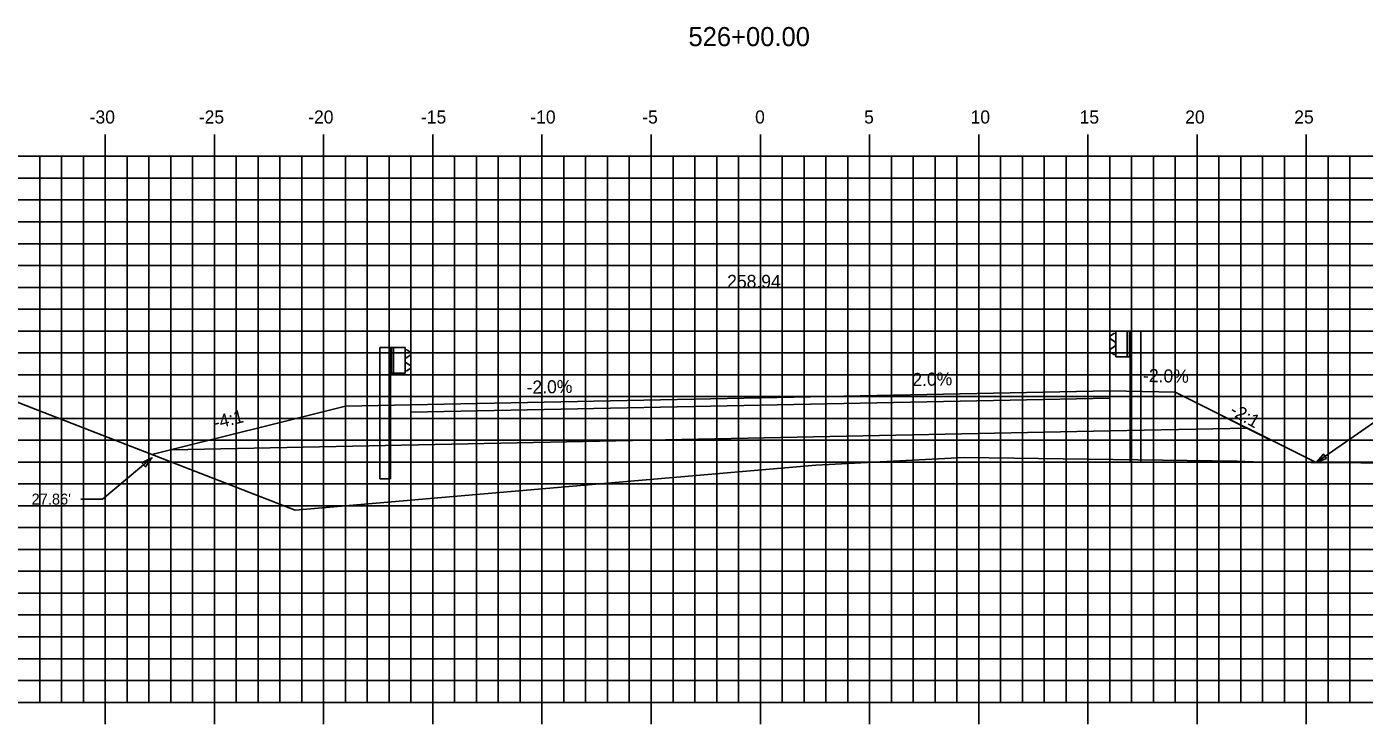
# Model space of a CAD drawing. Extents: x 1170543 to 1177585, y 609599 to 610623.
# Drawn here: x 1175545.2 to 1175606.5, y 609641.9 to 609673.8 of the extents above; entities that cross this region are included whole.
import ezdxf

# ---------------------------------------------------------------- set-up
doc = ezdxf.new("R2010")
doc.units = 0
for name, color, linetype in [('ANNOTATION', 7, 'Continuous'), ('D_Guardrail_Beam_Lt', 7, 'Continuous'), ('D_Guardrail_Beam_Rt', 7, 'Continuous'), ('D_Roadway_Centerline', 7, 'Continuous'), ('D_Roadway_Centerline_Text', 7, 'Continuous'), ('D_Roadway_Edge_Shoulder', 7, 'Continuous'), ('D_Roadway_Edge_TW', 7, 'Continuous'), ('D_Roadway_Pavement', 7, 'Continuous'), ('D_Roadway_SlopeLines', 7, 'Continuous'), ('D_Roadway_SubGrade', 7, 'Continuous'), ('H_V ANNOTATION', 7, 'Continuous'), ('MAJOR', 7, 'Continuous'), ('MINOR', 7, 'Continuous'), ('S_Roadway_Centerline', 7, 'Continuous'), ('SHADING', 7, 'Continuous')]:
    doc.layers.add(name, color=color, linetype=linetype)

msp = doc.modelspace()

# ---------------------------------------------------------------- linework, layer by layer
at = {"layer": 'ANNOTATION'}
for p, q in [((1175604.272, 609653.849), (1175609.374, 609657.391)), ((1175550.967, 609654.069), (1175548.71, 609652.179)), ((1175547.71, 609652.179), (1175548.71, 609652.179))]:
    msp.add_line(p, q, dxfattribs=at)
for points in [[(1175550.503, 609653.844), (1175550.967, 609654.069), (1175550.664, 609653.652)], [(1175604.754, 609654.031), (1175604.272, 609653.849), (1175604.611, 609654.237)]]:
    msp.add_lwpolyline(points, close=True, dxfattribs=at)
at = {"layer": 'D_Guardrail_Beam_Lt'}
for p, q in [((1175561.397, 609659.112), (1175561.397, 609653.112)), ((1175561.868, 609659.112), (1175561.397, 609659.112)), ((1175562.555, 609659.112), (1175561.868, 609659.112)), ((1175561.868, 609659.112), (1175561.868, 609657.945)), ((1175561.93, 609659.112), (1175561.93, 609657.945)), ((1175562.034, 609659.112), (1175562.034, 609657.945)), ((1175562.555, 609657.945), (1175562.555, 609659.112)), ((1175562.555, 609659.028), (1175562.629, 609659.014)), ((1175562.645, 609659.007), (1175562.789, 609658.907)), ((1175562.56, 609658.563), (1175562.56, 609658.493)), ((1175562.789, 609658.764), (1175562.593, 609658.628)), ((1175562.593, 609658.429), (1175562.789, 609658.293)), ((1175561.868, 609657.945), (1175562.555, 609657.945)), ((1175561.889, 609653.112), (1175561.889, 609657.945)), ((1175562.629, 609658.043), (1175562.555, 609658.028)), ((1175562.789, 609658.15), (1175562.645, 609658.05)), ((1175561.889, 609653.112), (1175561.397, 609653.112))]:
    msp.add_line(p, q, dxfattribs=at)
for centre, major_axis, start_param, end_param in [((1175562.621, 609658.973), (0.0417, 0), 0.959931, 1.376053), ((1175562.738, 609658.836), (0.0877, 0), 5.323254, 7.243116), ((1175562.639, 609658.563), (-0.0789, 0), 5.323254, 6.283185), ((1175562.639, 609658.493), (-0.0789, 0), 6.283185, 7.243116), ((1175562.738, 609658.221), (0.0877, 0), 5.323254, 7.243116), ((1175562.621, 609658.084), (0.0417, 0), 4.907132, 5.323254)]:
    msp.add_ellipse(centre, major_axis=major_axis, ratio=0.995501, start_param=start_param, end_param=end_param, dxfattribs=at)
at = {"layer": 'D_Guardrail_Beam_Rt'}
for p, q in [((1175595.007, 609659.76), (1175594.864, 609659.66)), ((1175594.864, 609659.517), (1175595.059, 609659.381)), ((1175595.097, 609659.781), (1175595.023, 609659.767)), ((1175595.097, 609659.865), (1175595.784, 609659.865)), ((1175595.097, 609658.698), (1175595.097, 609659.865)), ((1175595.618, 609659.865), (1175595.618, 609658.698)), ((1175595.722, 609659.865), (1175595.722, 609658.698)), ((1175595.784, 609659.865), (1175596.255, 609659.865)), ((1175595.784, 609659.865), (1175595.784, 609658.698)), ((1175596.255, 609659.865), (1175596.255, 609653.865)), ((1175595.059, 609659.182), (1175594.864, 609659.046)), ((1175594.864, 609658.903), (1175595.007, 609658.803)), ((1175595.093, 609659.316), (1175595.093, 609659.246)), ((1175595.023, 609658.796), (1175595.097, 609658.781)), ((1175595.784, 609658.698), (1175595.097, 609658.698)), ((1175595.764, 609653.865), (1175595.764, 609658.698)), ((1175595.764, 609653.865), (1175596.255, 609653.865))]:
    msp.add_line(p, q, dxfattribs=at)
for centre, major_axis, start_param, end_param in [((1175594.914, 609659.588), (-0.0877, 0), 5.323254, 7.243116), ((1175595.031, 609659.726), (-0.0417, 0), 4.907132, 5.323254), ((1175594.914, 609658.974), (-0.0877, 0), 5.323254, 7.243116), ((1175595.014, 609659.316), (0.0789, 0), 0, 0.959931), ((1175595.014, 609659.246), (0.0789, 0), 5.323254, 6.283185), ((1175595.031, 609658.837), (-0.0417, 0), 0.959931, 1.376053)]:
    msp.add_ellipse(centre, major_axis=major_axis, ratio=0.995501, start_param=start_param, end_param=end_param, dxfattribs=at)
at = {"layer": 'D_Roadway_Centerline'}
msp.add_lwpolyline([(1175550.967, 609654.217), (1175559.826, 609656.432), (1175562.826, 609656.492), (1175578.826, 609656.812), (1175594.826, 609657.132), (1175597.826, 609657.072), (1175602.082, 609654.944)], dxfattribs=at)
at = {"layer": 'D_Roadway_Edge_Shoulder'}
for points in [[(1175594.826, 609657.132), (1175594.826, 609656.798)], [(1175562.826, 609656.492), (1175562.826, 609656.158)]]:
    msp.add_lwpolyline(points, dxfattribs=at)
at = {"layer": 'D_Roadway_Edge_TW'}
msp.add_lwpolyline([(1175594.826, 609656.798), (1175594.826, 609657.132), (1175578.826, 609656.812), (1175562.826, 609656.492), (1175562.826, 609656.158), (1175578.826, 609656.478)], close=True, dxfattribs=at)
at = {"layer": 'D_Roadway_Pavement'}
msp.add_lwpolyline([(1175594.826, 609656.798), (1175594.826, 609656.798), (1175578.826, 609656.478), (1175562.826, 609656.158), (1175562.826, 609656.158), (1175578.826, 609656.478)], close=True, dxfattribs=at)
for points in [[(1175594.826, 609656.798), (1175594.826, 609656.798)], [(1175594.826, 609656.798), (1175594.826, 609656.798)], [(1175562.826, 609656.158), (1175562.826, 609656.158)], [(1175562.826, 609656.158), (1175562.826, 609656.158)]]:
    msp.add_lwpolyline(points, dxfattribs=at)
at = {"layer": 'D_Roadway_SlopeLines'}
for points in [[(1175597.826, 609657.072), (1175604.272, 609653.849)], [(1175559.826, 609656.432), (1175550.967, 609654.217)]]:
    msp.add_lwpolyline(points, dxfattribs=at)
at = {"layer": 'D_Roadway_SubGrade'}
for p, q in [((1175597.826, 609657.072), (1175594.826, 609657.132)), ((1175594.826, 609657.132), (1175594.826, 609655.298)), ((1175602.082, 609654.944), (1175597.826, 609657.072)), ((1175550.967, 609654.217), (1175559.826, 609656.432)), ((1175559.826, 609656.432), (1175562.826, 609656.492)), ((1175562.826, 609656.492), (1175562.826, 609654.658)), ((1175578.826, 609656.478), (1175562.826, 609656.158)), ((1175594.826, 609656.798), (1175578.826, 609656.478)), ((1175594.826, 609655.298), (1175594.826, 609656.798)), ((1175562.826, 609656.158), (1175562.826, 609654.658))]:
    msp.add_line(p, q, dxfattribs=at)
at = {"layer": 'MAJOR'}
for p, q in [((1175548.826, 609668.874), (1175548.826, 609667.872)), ((1175553.826, 609668.874), (1175553.826, 609667.872)), ((1175558.826, 609668.874), (1175558.826, 609667.872)), ((1175563.826, 609668.874), (1175563.826, 609667.872)), ((1175568.826, 609668.874), (1175568.826, 609667.872)), ((1175573.826, 609668.874), (1175573.826, 609667.872)), ((1175578.826, 609668.874), (1175578.826, 609667.872)), ((1175583.826, 609668.874), (1175583.826, 609667.872)), ((1175588.826, 609668.874), (1175588.826, 609667.872)), ((1175593.826, 609668.874), (1175593.826, 609667.872)), ((1175598.826, 609668.874), (1175598.826, 609667.872)), ((1175603.826, 609668.874), (1175603.826, 609667.872)), ((1175508.826, 609667.872), (1175648.826, 609667.872)), ((1175508.826, 609667.872), (1175648.826, 609667.872)), ((1175548.826, 609642.872), (1175548.826, 609667.872)), ((1175553.826, 609642.872), (1175553.826, 609667.872)), ((1175558.826, 609642.872), (1175558.826, 609667.872)), ((1175563.826, 609642.872), (1175563.826, 609667.872)), ((1175568.826, 609642.872), (1175568.826, 609667.872)), ((1175573.826, 609642.872), (1175573.826, 609667.872)), ((1175578.826, 609642.872), (1175578.826, 609667.872)), ((1175583.826, 609642.872), (1175583.826, 609667.872)), ((1175588.826, 609642.872), (1175588.826, 609667.872)), ((1175593.826, 609642.872), (1175593.826, 609667.872)), ((1175598.826, 609642.872), (1175598.826, 609667.872)), ((1175603.826, 609642.872), (1175603.826, 609667.872)), ((1175508.826, 609662.872), (1175648.826, 609662.872)), ((1175508.826, 609657.872), (1175648.826, 609657.872)), ((1175508.826, 609652.872), (1175648.826, 609652.872)), ((1175508.826, 609647.872), (1175648.826, 609647.872)), ((1175508.826, 609642.872), (1175648.826, 609642.872)), ((1175508.826, 609642.872), (1175648.826, 609642.872)), ((1175548.826, 609641.87), (1175548.826, 609642.872)), ((1175553.826, 609641.87), (1175553.826, 609642.872)), ((1175558.826, 609641.87), (1175558.826, 609642.872)), ((1175563.826, 609641.87), (1175563.826, 609642.872)), ((1175568.826, 609641.87), (1175568.826, 609642.872)), ((1175573.826, 609641.87), (1175573.826, 609642.872)), ((1175578.826, 609641.87), (1175578.826, 609642.872)), ((1175583.826, 609641.87), (1175583.826, 609642.872)), ((1175588.826, 609641.87), (1175588.826, 609642.872)), ((1175593.826, 609641.87), (1175593.826, 609642.872)), ((1175598.826, 609641.87), (1175598.826, 609642.872)), ((1175603.826, 609641.87), (1175603.826, 609642.872))]:
    msp.add_line(p, q, dxfattribs=at)
at = {"layer": 'MINOR'}
for p, q in [((1175545.826, 609642.872), (1175545.826, 609667.872)), ((1175546.826, 609642.872), (1175546.826, 609667.872)), ((1175547.826, 609642.872), (1175547.826, 609667.872)), ((1175549.826, 609642.872), (1175549.826, 609667.872)), ((1175550.826, 609642.872), (1175550.826, 609667.872)), ((1175551.826, 609642.872), (1175551.826, 609667.872)), ((1175552.826, 609642.872), (1175552.826, 609667.872)), ((1175554.826, 609642.872), (1175554.826, 609667.872)), ((1175555.826, 609642.872), (1175555.826, 609667.872)), ((1175556.826, 609642.872), (1175556.826, 609667.872)), ((1175557.826, 609642.872), (1175557.826, 609667.872)), ((1175559.826, 609642.872), (1175559.826, 609667.872)), ((1175560.826, 609642.872), (1175560.826, 609667.872)), ((1175561.826, 609642.872), (1175561.826, 609667.872)), ((1175562.826, 609642.872), (1175562.826, 609667.872)), ((1175564.826, 609642.872), (1175564.826, 609667.872)), ((1175565.826, 609642.872), (1175565.826, 609667.872)), ((1175566.826, 609642.872), (1175566.826, 609667.872)), ((1175567.826, 609642.872), (1175567.826, 609667.872)), ((1175569.826, 609642.872), (1175569.826, 609667.872)), ((1175570.826, 609642.872), (1175570.826, 609667.872)), ((1175571.826, 609642.872), (1175571.826, 609667.872)), ((1175572.826, 609642.872), (1175572.826, 609667.872)), ((1175574.826, 609642.872), (1175574.826, 609667.872)), ((1175575.826, 609642.872), (1175575.826, 609667.872)), ((1175576.826, 609642.872), (1175576.826, 609667.872)), ((1175577.826, 609642.872), (1175577.826, 609667.872)), ((1175579.826, 609642.872), (1175579.826, 609667.872)), ((1175580.826, 609642.872), (1175580.826, 609667.872)), ((1175581.826, 609642.872), (1175581.826, 609667.872)), ((1175582.826, 609642.872), (1175582.826, 609667.872)), ((1175584.826, 609642.872), (1175584.826, 609667.872)), ((1175585.826, 609642.872), (1175585.826, 609667.872)), ((1175586.826, 609642.872), (1175586.826, 609667.872)), ((1175587.826, 609642.872), (1175587.826, 609667.872)), ((1175589.826, 609642.872), (1175589.826, 609667.872)), ((1175590.826, 609642.872), (1175590.826, 609667.872)), ((1175591.826, 609642.872), (1175591.826, 609667.872)), ((1175592.826, 609642.872), (1175592.826, 609667.872)), ((1175594.826, 609642.872), (1175594.826, 609667.872)), ((1175595.826, 609642.872), (1175595.826, 609667.872)), ((1175596.826, 609642.872), (1175596.826, 609667.872)), ((1175597.826, 609642.872), (1175597.826, 609667.872)), ((1175599.826, 609642.872), (1175599.826, 609667.872)), ((1175600.826, 609642.872), (1175600.826, 609667.872)), ((1175601.826, 609642.872), (1175601.826, 609667.872)), ((1175602.826, 609642.872), (1175602.826, 609667.872)), ((1175604.826, 609642.872), (1175604.826, 609667.872)), ((1175605.826, 609642.872), (1175605.826, 609667.872)), ((1175508.826, 609666.872), (1175648.826, 609666.872)), ((1175508.826, 609665.872), (1175648.826, 609665.872)), ((1175508.826, 609664.872), (1175648.826, 609664.872)), ((1175508.826, 609663.872), (1175648.826, 609663.872)), ((1175508.826, 609661.872), (1175648.826, 609661.872)), ((1175508.826, 609660.872), (1175648.826, 609660.872)), ((1175508.826, 609659.872), (1175648.826, 609659.872)), ((1175508.826, 609658.872), (1175648.826, 609658.872)), ((1175508.826, 609656.872), (1175648.826, 609656.872)), ((1175508.826, 609655.872), (1175648.826, 609655.872)), ((1175508.826, 609654.872), (1175648.826, 609654.872)), ((1175508.826, 609653.872), (1175648.826, 609653.872)), ((1175508.826, 609651.872), (1175648.826, 609651.872)), ((1175508.826, 609650.872), (1175648.826, 609650.872)), ((1175508.826, 609649.872), (1175648.826, 609649.872)), ((1175508.826, 609648.872), (1175648.826, 609648.872)), ((1175508.826, 609646.872), (1175648.826, 609646.872)), ((1175508.826, 609645.872), (1175648.826, 609645.872)), ((1175508.826, 609644.872), (1175648.826, 609644.872)), ((1175508.826, 609643.872), (1175648.826, 609643.872))]:
    msp.add_line(p, q, dxfattribs=at)
at = {"layer": 'S_Roadway_Centerline'}
msp.add_lwpolyline([(1175508.826, 609662.085), (1175509.231, 609662.094), (1175509.426, 609662.09), (1175510.026, 609662.083), (1175513.368, 609662.023), (1175515.085, 609661.995), (1175517.749, 609661.939), (1175520.145, 609661.89), (1175522.129, 609661.839), (1175525.205, 609661.758), (1175526.746, 609661.696), (1175529.611, 609661.581), (1175529.972, 609661.51), (1175531.507, 609661.204), (1175532.099, 609661.098), (1175532.404, 609661.043), (1175533.465, 609660.813), (1175539.01, 609658.852), (1175557.526, 609651.674), (1175581.372, 609653.734), (1175588.163, 609654.08), (1175600.639, 609653.919), (1175601.764, 609653.867), (1175608.6, 609653.818)], dxfattribs=at)
at = {"layer": 'SHADING'}
msp.add_lwpolyline([(1175551.855, 609654.439), (1175594.826, 609655.298), (1175601.121, 609655.424)], dxfattribs=at)

# ---------------------------------------------------------------- texts
at = {"layer": 'ANNOTATION'}
for s, rotation, p in [('-2.0%', 1.14576, (1175568.129, 609656.998)), ('2.0%', 1.14576, (1175585.79, 609657.351)), ('-2.0%', 358.85424, (1175596.345, 609657.542)), ('-2:1', 330.56717, (1175600.274, 609656.083)), ('-4:1', 14.03624, (1175553.866, 609655.373))]:
    msp.add_text(s, height=0.6, rotation=rotation, dxfattribs=at).set_placement(p)
msp.add_text("27.86'", height=0.5, dxfattribs=at).set_placement((1175545.457, 609651.929))
at = {"layer": 'D_Roadway_Centerline'}
for s, p in [('C', (1175578.821, 609656.812)), ('L', (1175578.826, 609656.804))]:
    msp.add_text(s, height=0.0146, dxfattribs=at).set_placement(p)
at = {"layer": 'D_Roadway_Centerline_Text'}
msp.add_text('258.94', height=0.6, dxfattribs=at).set_placement((1175577.306, 609661.844))
at = {"layer": 'H_V ANNOTATION'}
for s, height, p in [('526+00.00', 0.875, (1175575.533, 609672.915)), ('-30', 0.6, (1175548.114, 609669.372)), ('-25', 0.6, (1175553.112, 609669.372)), ('-20', 0.6, (1175558.12, 609669.372)), ('-15', 0.6, (1175563.283, 609669.372)), ('-10', 0.6, (1175568.291, 609669.372)), ('-5', 0.6, (1175573.417, 609669.372)), ('0', 0.6, (1175578.585, 609669.372)), ('5', 0.6, (1175583.577, 609669.372)), ('10', 0.6, (1175588.451, 609669.372)), ('15', 0.6, (1175593.443, 609669.372)), ('20', 0.6, (1175598.28, 609669.372)), ('25', 0.6, (1175603.272, 609669.372))]:
    msp.add_text(s, height=height, dxfattribs=at).set_placement(p)

doc.saveas('drawing.dxf')
